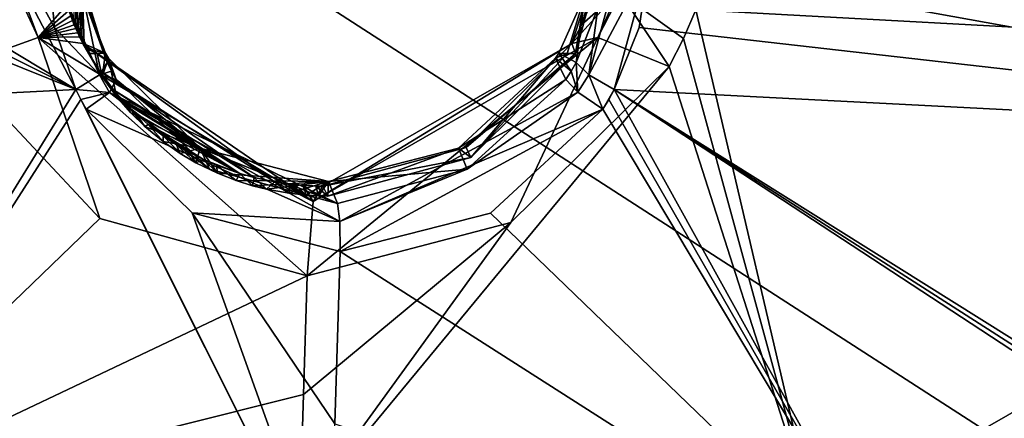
# Model space of a CAD drawing. Header units: millimetres. Extents: x -147 to 294, y -82 to 275.
# Tile 285 of 609: x 233.26 to 240.92, y 185.53 to 188.64. Entities that reach past the tile are written whole.
import ezdxf

# ---------------------------------------------------------------- set-up
doc = ezdxf.new("R2010")
doc.units = ezdxf.units.MM
doc.header["$LTSCALE"] = 67.506716
for name, color, linetype in [('1861', 7, 'CONTINUOUS'), ('1924', 7, 'CONTINUOUS'), ('1928', 7, 'CONTINUOUS'), ('1945', 7, 'CONTINUOUS'), ('1946', 7, 'CONTINUOUS'), ('1947', 7, 'CONTINUOUS'), ('1948', 7, 'CONTINUOUS'), ('1949', 7, 'CONTINUOUS'), ('1950', 7, 'CONTINUOUS'), ('1951', 7, 'CONTINUOUS'), ('1952', 7, 'CONTINUOUS'), ('1953', 7, 'CONTINUOUS'), ('1954', 7, 'CONTINUOUS'), ('1955', 7, 'CONTINUOUS'), ('1956', 7, 'CONTINUOUS'), ('1957', 7, 'CONTINUOUS'), ('1958', 7, 'CONTINUOUS'), ('1959', 7, 'CONTINUOUS'), ('1960', 7, 'CONTINUOUS'), ('1961', 7, 'CONTINUOUS'), ('1962', 7, 'CONTINUOUS'), ('1965', 7, 'CONTINUOUS'), ('2826', 7, 'CONTINUOUS'), ('3600', 7, 'CONTINUOUS'), ('3601', 7, 'CONTINUOUS'), ('3602', 7, 'CONTINUOUS'), ('3603', 7, 'CONTINUOUS'), ('3604', 7, 'CONTINUOUS'), ('3607', 7, 'CONTINUOUS'), ('751', 7, 'CONTINUOUS'), ('754', 7, 'CONTINUOUS'), ('807', 7, 'CONTINUOUS')]:
    doc.layers.add(name, color=color, linetype=linetype)

msp = doc.modelspace()

# ---------------------------------------------------------------- linework, layer by layer
at = {"layer": '1861', "linetype": 'CONTINUOUS'}
msp.add_3dface([(245.7502, 188.3189, -20.0148), (238.5149, 188.7144, -18.8636), (244.3446, 190.4868, -19.1489), (245.7502, 188.3189, -20.0148)], dxfattribs=at)
at = {"layer": '1924', "linetype": 'CONTINUOUS'}
for points in [[(231.536, 192.2161, -14.7381), (227.1408, 192.0552, -14.4735), (233.6922, 188.0924, -16.1165), (231.536, 192.2161, -14.7381)], [(233.4815, 189.0906, -15.8069), (231.536, 192.2161, -14.7381), (233.5275, 188.5759, -15.9606), (233.4815, 189.0906, -15.8069)], [(233.5275, 188.5759, -15.9606), (231.536, 192.2161, -14.7381), (233.6922, 188.0924, -16.1165), (233.5275, 188.5759, -15.9606)], [(227.1408, 192.0552, -14.4735), (227.0506, 191.4456, -14.6428), (233.6922, 188.0924, -16.1165), (227.1408, 192.0552, -14.4735)], [(227.0506, 191.4456, -14.6428), (226.7915, 190.876, -14.7917), (233.6922, 188.0924, -16.1165), (227.0506, 191.4456, -14.6428)], [(233.6922, 188.0924, -16.1165), (226.7915, 190.876, -14.7917), (225.4924, 187.6743, -15.6592), (233.6922, 188.0924, -16.1165)]]:
    msp.add_3dface(points, dxfattribs=at)
at = {"layer": '1928', "linetype": 'CONTINUOUS'}
for points in [[(233.6922, 188.0924, -16.1165), (225.4924, 187.6743, -15.6592), (231.1853, 184.0298, -17.0958), (233.6922, 188.0924, -16.1165)], [(233.7312, 188.0151, -16.1427), (233.6922, 188.0924, -16.1165), (231.1853, 184.0298, -17.0958), (233.7312, 188.0151, -16.1427)], [(235.6676, 184.1428, -17.4713), (233.7312, 188.0151, -16.1427), (231.1853, 184.0298, -17.0958), (235.6676, 184.1428, -17.4713)], [(233.7733, 187.9395, -16.1687), (233.7312, 188.0151, -16.1427), (235.6676, 184.1428, -17.4713), (233.7733, 187.9395, -16.1687)], [(234.5984, 187.1322, -16.4837), (233.7733, 187.9395, -16.1687), (235.6676, 184.1428, -17.4713), (234.5984, 187.1322, -16.4837)], [(235.75, 186.8317, -16.6889), (234.5984, 187.1322, -16.4837), (235.709, 185.4906, -17.0782), (235.75, 186.8317, -16.6889)], [(235.709, 185.4906, -17.0782), (234.5984, 187.1322, -16.4837), (235.6676, 184.1428, -17.4713), (235.709, 185.4906, -17.0782)]]:
    msp.add_3dface(points, dxfattribs=at)
at = {"layer": '1945', "linetype": 'CONTINUOUS'}
for points in [[(231.4064, 184.7015, -19.3197), (232.7735, 188.2733, -18.3847), (233.8788, 187.0892, -18.8332), (231.4064, 184.7015, -19.3197)], [(235.4933, 186.6427, -19.1263), (231.4064, 184.7015, -19.3197), (233.8788, 187.0892, -18.8332), (235.4933, 186.6427, -19.1263)], [(235.465, 185.7186, -19.3952), (231.4064, 184.7015, -19.3197), (235.4933, 186.6427, -19.1263), (235.465, 185.7186, -19.3952)], [(235.4365, 184.7913, -19.6658), (231.4064, 184.7015, -19.3197), (235.465, 185.7186, -19.3952), (235.4365, 184.7913, -19.6658)]]:
    msp.add_3dface(points, dxfattribs=at)
at = {"layer": '1946', "linetype": 'CONTINUOUS'}
for points in [[(232.7735, 188.2733, -18.3847), (233.2423, 188.8443, -18.0002), (233.4002, 188.4982, -18.1014), (232.7735, 188.2733, -18.3847)], [(233.2423, 188.8443, -18.0002), (233.2702, 188.8456, -17.9765), (233.4002, 188.4982, -18.1014), (233.2423, 188.8443, -18.0002)], [(233.2702, 188.8456, -17.9765), (233.6242, 188.7532, -17.3347), (233.4002, 188.4982, -18.1014), (233.2702, 188.8456, -17.9765)], [(233.4002, 188.4982, -18.1014), (233.6242, 188.7532, -17.3347), (233.6389, 188.7087, -17.3499), (233.4002, 188.4982, -18.1014)], [(233.6533, 188.6683, -17.3639), (233.4002, 188.4982, -18.1014), (233.6389, 188.7087, -17.3499), (233.6533, 188.6683, -17.3639)], [(233.6672, 188.6315, -17.3767), (233.4002, 188.4982, -18.1014), (233.6533, 188.6683, -17.3639), (233.6672, 188.6315, -17.3767)], [(233.6806, 188.5981, -17.3883), (233.4002, 188.4982, -18.1014), (233.6672, 188.6315, -17.3767), (233.6806, 188.5981, -17.3883)], [(233.6934, 188.5678, -17.399), (233.4002, 188.4982, -18.1014), (233.6806, 188.5981, -17.3883), (233.6934, 188.5678, -17.399)], [(233.7085, 188.5338, -17.411), (233.4002, 188.4982, -18.1014), (233.6934, 188.5678, -17.399), (233.7085, 188.5338, -17.411)], [(233.7225, 188.5037, -17.4217), (233.4002, 188.4982, -18.1014), (233.7085, 188.5338, -17.411), (233.7225, 188.5037, -17.4217)], [(233.7476, 188.4527, -17.4399), (233.4002, 188.4982, -18.1014), (233.7225, 188.5037, -17.4217), (233.7476, 188.4527, -17.4399)]]:
    msp.add_3dface(points, dxfattribs=at)
at = {"layer": '1947', "linetype": 'CONTINUOUS'}
for points in [[(233.8788, 187.0892, -18.8332), (232.7735, 188.2733, -18.3847), (233.4002, 188.4982, -18.1014), (233.8788, 187.0892, -18.8332)], [(235.4933, 186.6427, -19.1263), (233.8788, 187.0892, -18.8332), (233.4002, 188.4982, -18.1014), (235.4933, 186.6427, -19.1263)], [(235.4933, 186.6427, -19.1263), (233.4002, 188.4982, -18.1014), (235.54, 187.2199, -18.6833), (235.4933, 186.6427, -19.1263)], [(233.4002, 188.4982, -18.1014), (233.7476, 188.4527, -17.4399), (235.54, 187.2199, -18.6833), (233.4002, 188.4982, -18.1014)], [(235.54, 187.2199, -18.6833), (233.7476, 188.4527, -17.4399), (235.2386, 187.374, -17.9201), (235.54, 187.2199, -18.6833)], [(235.2386, 187.374, -17.9201), (233.7476, 188.4527, -17.4399), (233.8735, 188.2404, -17.5176), (235.2386, 187.374, -17.9201)], [(235.0803, 187.4073, -17.8926), (235.2386, 187.374, -17.9201), (233.8735, 188.2404, -17.5176), (235.0803, 187.4073, -17.8926)], [(233.9866, 188.09, -17.5748), (235.0803, 187.4073, -17.8926), (233.8735, 188.2404, -17.5176), (233.9866, 188.09, -17.5748)], [(234.9679, 187.4387, -17.8714), (235.0803, 187.4073, -17.8926), (233.9866, 188.09, -17.5748), (234.9679, 187.4387, -17.8714)], [(234.081, 187.9842, -17.6164), (234.9679, 187.4387, -17.8714), (233.9866, 188.09, -17.5748), (234.081, 187.9842, -17.6164)], [(234.1587, 187.9074, -17.6475), (234.9679, 187.4387, -17.8714), (234.081, 187.9842, -17.6164), (234.1587, 187.9074, -17.6475)], [(234.2565, 187.8215, -17.6833), (234.9679, 187.4387, -17.8714), (234.1587, 187.9074, -17.6475), (234.2565, 187.8215, -17.6833)], [(234.6854, 187.5487, -17.8092), (234.9679, 187.4387, -17.8714), (234.2565, 187.8215, -17.6833), (234.6854, 187.5487, -17.8092)], [(234.3733, 187.732, -17.7221), (234.6854, 187.5487, -17.8092), (234.2565, 187.8215, -17.6833), (234.3733, 187.732, -17.7221)], [(234.4759, 187.6635, -17.7532), (234.6854, 187.5487, -17.8092), (234.3733, 187.732, -17.7221), (234.4759, 187.6635, -17.7532)], [(234.5779, 187.6037, -17.7816), (234.6854, 187.5487, -17.8092), (234.4759, 187.6635, -17.7532), (234.5779, 187.6037, -17.7816)], [(234.7881, 187.5032, -17.8333), (234.9679, 187.4387, -17.8714), (234.6854, 187.5487, -17.8092), (234.7881, 187.5032, -17.8333)], [(235.4621, 187.3468, -17.9512), (235.54, 187.2199, -18.6833), (235.2386, 187.374, -17.9201), (235.4621, 187.3468, -17.9512)], [(235.3555, 187.3567, -17.9365), (235.4621, 187.3468, -17.9512), (235.2386, 187.374, -17.9201), (235.3555, 187.3567, -17.9365)], [(235.4015, 187.3516, -17.9417), (235.4621, 187.3468, -17.9512), (235.3555, 187.3567, -17.9365), (235.4015, 187.3516, -17.9417)], [(235.6153, 187.3413, -17.9683), (235.54, 187.2199, -18.6833), (235.4621, 187.3468, -17.9512), (235.6153, 187.3413, -17.9683)], [(235.5602, 187.3412, -17.9586), (235.6153, 187.3413, -17.9683), (235.4621, 187.3468, -17.9512), (235.5602, 187.3412, -17.9586)]]:
    msp.add_3dface(points, dxfattribs=at)
at = {"layer": '1948', "linetype": 'CONTINUOUS'}
for points in [[(235.4933, 186.6427, -19.1263), (235.54, 187.2199, -18.6833), (237.7541, 188.4982, -18.5598), (235.4933, 186.6427, -19.1263)], [(237.0774, 187.0579, -19.1787), (235.4933, 186.6427, -19.1263), (237.7541, 188.4982, -18.5598), (237.0774, 187.0579, -19.1787)], [(237.7541, 188.4982, -18.5598), (235.54, 187.2199, -18.6833), (237.552, 188.4527, -17.8405), (237.7541, 188.4982, -18.5598)], [(238.3079, 188.2733, -18.9675), (237.0774, 187.0579, -19.1787), (237.7541, 188.4982, -18.5598), (238.3079, 188.2733, -18.9675)], [(235.54, 187.2199, -18.6833), (235.6153, 187.3413, -17.9683), (237.552, 188.4527, -17.8405), (235.54, 187.2199, -18.6833)], [(237.552, 188.4527, -17.8405), (235.6153, 187.3413, -17.9683), (236.7289, 187.6413, -17.9973), (237.552, 188.4527, -17.8405)]]:
    msp.add_3dface(points, dxfattribs=at)
at = {"layer": '1949', "linetype": 'CONTINUOUS'}
for points in [[(238.42, 188.4896, -18.9178), (238.5149, 188.7144, -18.8636), (239.452, 184.7014, -20.1669), (238.42, 188.4896, -18.9178)], [(238.5149, 188.7144, -18.8636), (245.7502, 188.3189, -20.0148), (239.452, 184.7014, -20.1669), (238.5149, 188.7144, -18.8636)], [(238.3079, 188.2733, -18.9675), (238.42, 188.4896, -18.9178), (239.452, 184.7014, -20.1669), (238.3079, 188.2733, -18.9675)], [(235.4365, 184.7913, -19.6658), (237.0774, 187.0579, -19.1787), (238.3079, 188.2733, -18.9675), (235.4365, 184.7913, -19.6658)], [(235.4365, 184.7913, -19.6658), (238.3079, 188.2733, -18.9675), (239.452, 184.7014, -20.1669), (235.4365, 184.7913, -19.6658)], [(239.452, 184.7014, -20.1669), (245.7502, 188.3189, -20.0148), (243.4507, 184.4308, -20.8233), (239.452, 184.7014, -20.1669)], [(235.4365, 184.7913, -19.6658), (235.465, 185.7186, -19.3952), (237.0774, 187.0579, -19.1787), (235.4365, 184.7913, -19.6658)], [(235.465, 185.7186, -19.3952), (235.4933, 186.6427, -19.1263), (237.0774, 187.0579, -19.1787), (235.465, 185.7186, -19.3952)]]:
    msp.add_3dface(points, dxfattribs=at)
at = {"layer": '1950', "linetype": 'CONTINUOUS'}
for points in [[(237.9072, 188.8456, -18.4648), (237.7541, 188.4982, -18.5598), (237.552, 188.4527, -17.8405), (237.9072, 188.8456, -18.4648)], [(237.9072, 188.8456, -18.4648), (237.552, 188.4527, -17.8405), (237.6293, 188.6003, -17.8035), (237.9072, 188.8456, -18.4648)], [(237.6946, 188.7532, -17.7633), (237.9072, 188.8456, -18.4648), (237.6293, 188.6003, -17.8035), (237.6946, 188.7532, -17.7633)], [(237.9072, 188.8456, -18.4648), (237.9295, 188.8443, -18.4937), (237.7541, 188.4982, -18.5598), (237.9072, 188.8456, -18.4648)], [(237.9295, 188.8443, -18.4937), (238.3079, 188.2733, -18.9675), (237.7541, 188.4982, -18.5598), (237.9295, 188.8443, -18.4937)], [(237.9295, 188.8443, -18.4937), (238.5149, 188.7144, -18.8636), (238.42, 188.4896, -18.9178), (237.9295, 188.8443, -18.4937)], [(238.3079, 188.2733, -18.9675), (237.9295, 188.8443, -18.4937), (238.42, 188.4896, -18.9178), (238.3079, 188.2733, -18.9675)]]:
    msp.add_3dface(points, dxfattribs=at)
at = {"layer": '1951', "linetype": 'CONTINUOUS'}
for points in [[(237.6293, 188.6003, -17.8035), (237.552, 188.4527, -17.8405), (237.8541, 189.3921, -17.2241), (237.6293, 188.6003, -17.8035)], [(237.8541, 189.3921, -17.2241), (237.552, 188.4527, -17.8405), (237.5806, 188.3738, -17.4887), (237.8541, 189.3921, -17.2241)], [(237.6946, 188.7532, -17.7633), (237.6293, 188.6003, -17.8035), (237.8541, 189.3921, -17.2241), (237.6946, 188.7532, -17.7633)]]:
    msp.add_3dface(points, dxfattribs=at)
at = {"layer": '1952', "linetype": 'CONTINUOUS'}
for points in [[(233.6533, 188.6683, -17.3639), (233.6389, 188.7087, -17.3499), (233.694, 188.6042, -17.0135), (233.6533, 188.6683, -17.3639)], [(233.694, 188.6042, -17.0135), (233.6389, 188.7087, -17.3499), (233.6804, 188.643, -17.0009), (233.694, 188.6042, -17.0135)], [(233.6672, 188.6315, -17.3767), (233.6533, 188.6683, -17.3639), (233.7084, 188.5654, -17.0261), (233.6672, 188.6315, -17.3767)], [(233.7084, 188.5654, -17.0261), (233.6533, 188.6683, -17.3639), (233.694, 188.6042, -17.0135), (233.7084, 188.5654, -17.0261)], [(233.6806, 188.5981, -17.3883), (233.6672, 188.6315, -17.3767), (233.7237, 188.5268, -17.0388), (233.6806, 188.5981, -17.3883)], [(233.7237, 188.5268, -17.0388), (233.6672, 188.6315, -17.3767), (233.7084, 188.5654, -17.0261), (233.7237, 188.5268, -17.0388)], [(233.6934, 188.5678, -17.399), (233.6806, 188.5981, -17.3883), (233.7397, 188.4884, -17.0515), (233.6934, 188.5678, -17.399)], [(233.7397, 188.4884, -17.0515), (233.6806, 188.5981, -17.3883), (233.7237, 188.5268, -17.0388), (233.7397, 188.4884, -17.0515)], [(233.7085, 188.5338, -17.411), (233.6934, 188.5678, -17.399), (233.7397, 188.4884, -17.0515), (233.7085, 188.5338, -17.411)], [(233.7225, 188.5037, -17.4217), (233.7085, 188.5338, -17.411), (233.7567, 188.45, -17.0642), (233.7225, 188.5037, -17.4217)], [(233.7567, 188.45, -17.0642), (233.7085, 188.5338, -17.411), (233.7397, 188.4884, -17.0515), (233.7567, 188.45, -17.0642)], [(233.7476, 188.4527, -17.4399), (233.7225, 188.5037, -17.4217), (233.7744, 188.4118, -17.077), (233.7476, 188.4527, -17.4399)], [(233.7744, 188.4118, -17.077), (233.7225, 188.5037, -17.4217), (233.7567, 188.45, -17.0642), (233.7744, 188.4118, -17.077)], [(233.7929, 188.3738, -17.0898), (233.7476, 188.4527, -17.4399), (233.7744, 188.4118, -17.077), (233.7929, 188.3738, -17.0898)]]:
    msp.add_3dface(points, dxfattribs=at)
at = {"layer": '1953', "linetype": 'CONTINUOUS'}
for points in [[(233.8735, 188.2404, -17.5176), (233.7476, 188.4527, -17.4399), (233.8983, 188.1922, -17.1527), (233.8735, 188.2404, -17.5176)], [(233.7476, 188.4527, -17.4399), (233.7929, 188.3738, -17.0898), (233.8983, 188.1922, -17.1527), (233.7476, 188.4527, -17.4399)], [(233.9866, 188.09, -17.5748), (233.8735, 188.2404, -17.5176), (234.0088, 188.0395, -17.2078), (233.9866, 188.09, -17.5748)], [(234.0088, 188.0395, -17.2078), (233.8735, 188.2404, -17.5176), (233.8983, 188.1922, -17.1527), (234.0088, 188.0395, -17.2078)], [(234.081, 187.9842, -17.6164), (233.9866, 188.09, -17.5748), (234.1204, 187.9113, -17.2559), (234.081, 187.9842, -17.6164)], [(234.1204, 187.9113, -17.2559), (233.9866, 188.09, -17.5748), (234.0088, 188.0395, -17.2078), (234.1204, 187.9113, -17.2559)], [(234.1587, 187.9074, -17.6475), (234.081, 187.9842, -17.6164), (234.2304, 187.804, -17.2978), (234.1587, 187.9074, -17.6475)], [(234.2304, 187.804, -17.2978), (234.081, 187.9842, -17.6164), (234.1204, 187.9113, -17.2559), (234.2304, 187.804, -17.2978)], [(234.2565, 187.8215, -17.6833), (234.1587, 187.9074, -17.6475), (234.2304, 187.804, -17.2978), (234.2565, 187.8215, -17.6833)], [(234.3715, 187.6874, -17.3456), (234.2565, 187.8215, -17.6833), (234.2304, 187.804, -17.2978), (234.3715, 187.6874, -17.3456)], [(234.3733, 187.732, -17.7221), (234.2565, 187.8215, -17.6833), (234.3715, 187.6874, -17.3456), (234.3733, 187.732, -17.7221)], [(234.5041, 187.5952, -17.3855), (234.3733, 187.732, -17.7221), (234.3715, 187.6874, -17.3456), (234.5041, 187.5952, -17.3855)], [(234.4759, 187.6635, -17.7532), (234.3733, 187.732, -17.7221), (234.5041, 187.5952, -17.3855), (234.4759, 187.6635, -17.7532)], [(234.5779, 187.6037, -17.7816), (234.4759, 187.6635, -17.7532), (234.6272, 187.5225, -17.419), (234.5779, 187.6037, -17.7816)], [(234.6272, 187.5225, -17.419), (234.4759, 187.6635, -17.7532), (234.5041, 187.5952, -17.3855), (234.6272, 187.5225, -17.419)], [(234.6854, 187.5487, -17.8092), (234.5779, 187.6037, -17.7816), (234.6272, 187.5225, -17.419), (234.6854, 187.5487, -17.8092)], [(234.7939, 187.441, -17.4594), (234.6854, 187.5487, -17.8092), (234.6272, 187.5225, -17.419), (234.7939, 187.441, -17.4594)], [(234.7881, 187.5032, -17.8333), (234.6854, 187.5487, -17.8092), (234.7939, 187.441, -17.4594), (234.7881, 187.5032, -17.8333)], [(234.9679, 187.4387, -17.8714), (234.7881, 187.5032, -17.8333), (234.9398, 187.384, -17.4908), (234.9679, 187.4387, -17.8714)], [(234.9398, 187.384, -17.4908), (234.7881, 187.5032, -17.8333), (234.7939, 187.441, -17.4594), (234.9398, 187.384, -17.4908)], [(235.0665, 187.3443, -17.5152), (234.9679, 187.4387, -17.8714), (234.9398, 187.384, -17.4908), (235.0665, 187.3443, -17.5152)], [(235.0803, 187.4073, -17.8926), (234.9679, 187.4387, -17.8714), (235.0665, 187.3443, -17.5152), (235.0803, 187.4073, -17.8926)], [(235.1762, 187.3167, -17.5345), (235.0803, 187.4073, -17.8926), (235.0665, 187.3443, -17.5152), (235.1762, 187.3167, -17.5345)], [(235.2386, 187.374, -17.9201), (235.0803, 187.4073, -17.8926), (235.1762, 187.3167, -17.5345), (235.2386, 187.374, -17.9201)], [(235.3524, 187.2848, -17.562), (235.2386, 187.374, -17.9201), (235.1762, 187.3167, -17.5345), (235.3524, 187.2848, -17.562)], [(235.3555, 187.3567, -17.9365), (235.2386, 187.374, -17.9201), (235.3524, 187.2848, -17.562), (235.3555, 187.3567, -17.9365)], [(235.4837, 187.2705, -17.5798), (235.3555, 187.3567, -17.9365), (235.3524, 187.2848, -17.562), (235.4837, 187.2705, -17.5798)], [(235.4015, 187.3516, -17.9417), (235.3555, 187.3567, -17.9365), (235.4837, 187.2705, -17.5798), (235.4015, 187.3516, -17.9417)], [(235.4621, 187.3468, -17.9512), (235.4015, 187.3516, -17.9417), (235.4837, 187.2705, -17.5798), (235.4621, 187.3468, -17.9512)], [(235.5602, 187.3412, -17.9586), (235.4621, 187.3468, -17.9512), (235.5795, 187.2651, -17.5915), (235.5602, 187.3412, -17.9586)], [(235.5795, 187.2651, -17.5915), (235.4621, 187.3468, -17.9512), (235.4837, 187.2705, -17.5798), (235.5795, 187.2651, -17.5915)], [(235.6153, 187.3413, -17.9683), (235.5602, 187.3412, -17.9586), (235.6541, 187.2638, -17.5996), (235.6153, 187.3413, -17.9683)], [(235.6541, 187.2638, -17.5996), (235.5602, 187.3412, -17.9586), (235.5795, 187.2651, -17.5915), (235.6541, 187.2638, -17.5996)]]:
    msp.add_3dface(points, dxfattribs=at)
at = {"layer": '1954', "linetype": 'CONTINUOUS'}
for points in [[(237.552, 188.4527, -17.8405), (236.7289, 187.6413, -17.9973), (237.5806, 188.3738, -17.4887), (237.552, 188.4527, -17.8405)], [(237.5806, 188.3738, -17.4887), (236.7289, 187.6413, -17.9973), (236.765, 187.5649, -17.6323), (237.5806, 188.3738, -17.4887)], [(236.7289, 187.6413, -17.9973), (235.6153, 187.3413, -17.9683), (236.765, 187.5649, -17.6323), (236.7289, 187.6413, -17.9973)], [(235.6153, 187.3413, -17.9683), (235.6541, 187.2638, -17.5996), (236.765, 187.5649, -17.6323), (235.6153, 187.3413, -17.9683)]]:
    msp.add_3dface(points, dxfattribs=at)
at = {"layer": '1955', "linetype": 'CONTINUOUS'}
for points in [[(237.5806, 188.3738, -17.4887), (236.765, 187.5649, -17.6323), (237.5149, 188.3748, -17.4808), (237.5806, 188.3738, -17.4887)], [(237.5149, 188.3748, -17.4808), (236.765, 187.5649, -17.6323), (237.4247, 188.3366, -17.4815), (237.5149, 188.3748, -17.4808)], [(237.4491, 188.3758, -17.4729), (237.5149, 188.3748, -17.4808), (237.4247, 188.3366, -17.4815), (237.4491, 188.3758, -17.4729)], [(237.4247, 188.3366, -17.4815), (236.765, 187.5649, -17.6323), (236.671, 187.6367, -17.6006), (237.4247, 188.3366, -17.4815)], [(236.765, 187.5649, -17.6323), (235.6541, 187.2638, -17.5996), (236.671, 187.6367, -17.6006), (236.765, 187.5649, -17.6323)], [(236.671, 187.6367, -17.6006), (235.6541, 187.2638, -17.5996), (235.6575, 187.3768, -17.567), (236.671, 187.6367, -17.6006)]]:
    msp.add_3dface(points, dxfattribs=at)
at = {"layer": '1956', "linetype": 'CONTINUOUS'}
for points in [[(237.8541, 189.3921, -17.2241), (237.5806, 188.3738, -17.4887), (237.7371, 189.334, -17.2273), (237.8541, 189.3921, -17.2241)], [(237.7371, 189.334, -17.2273), (237.5806, 188.3738, -17.4887), (237.6553, 188.8357, -17.3627), (237.7371, 189.334, -17.2273)], [(237.5149, 188.3748, -17.4808), (237.4491, 188.3758, -17.4729), (237.6553, 188.8357, -17.3627), (237.5149, 188.3748, -17.4808)], [(237.5806, 188.3738, -17.4887), (237.5149, 188.3748, -17.4808), (237.6553, 188.8357, -17.3627), (237.5806, 188.3738, -17.4887)]]:
    msp.add_3dface(points, dxfattribs=at)
at = {"layer": '1957', "linetype": 'CONTINUOUS'}
for points in [[(233.694, 188.6042, -17.0135), (233.6804, 188.643, -17.0009), (233.6886, 189.9367, -16.6265), (233.694, 188.6042, -17.0135)], [(233.694, 188.6042, -17.0135), (233.6886, 189.9367, -16.6265), (233.6944, 189.334, -16.8016), (233.694, 188.6042, -17.0135)], [(233.7084, 188.5654, -17.0261), (233.694, 188.6042, -17.0135), (233.6944, 189.334, -16.8016), (233.7084, 188.5654, -17.0261)], [(233.7461, 188.836, -16.951), (233.7084, 188.5654, -17.0261), (233.6944, 189.334, -16.8016), (233.7461, 188.836, -16.951)], [(233.7237, 188.5268, -17.0388), (233.7084, 188.5654, -17.0261), (233.7461, 188.836, -16.951), (233.7237, 188.5268, -17.0388)], [(233.7397, 188.4884, -17.0515), (233.7237, 188.5268, -17.0388), (233.7461, 188.836, -16.951), (233.7397, 188.4884, -17.0515)], [(233.7567, 188.45, -17.0642), (233.7397, 188.4884, -17.0515), (233.7461, 188.836, -16.951), (233.7567, 188.45, -17.0642)], [(233.9248, 188.3758, -17.1018), (233.7567, 188.45, -17.0642), (233.7461, 188.836, -16.951), (233.9248, 188.3758, -17.1018)], [(233.7744, 188.4118, -17.077), (233.7567, 188.45, -17.0642), (233.9248, 188.3758, -17.1018), (233.7744, 188.4118, -17.077)], [(233.7929, 188.3738, -17.0898), (233.7744, 188.4118, -17.077), (233.8589, 188.3748, -17.0958), (233.7929, 188.3738, -17.0898)], [(233.8589, 188.3748, -17.0958), (233.7744, 188.4118, -17.077), (233.9248, 188.3758, -17.1018), (233.8589, 188.3748, -17.0958)]]:
    msp.add_3dface(points, dxfattribs=at)
at = {"layer": '1958', "linetype": 'CONTINUOUS'}
for points in [[(233.8983, 188.1922, -17.1527), (233.7929, 188.3738, -17.0898), (233.8589, 188.3748, -17.0958), (233.8983, 188.1922, -17.1527)], [(233.8983, 188.1922, -17.1527), (233.8589, 188.3748, -17.0958), (233.9248, 188.3758, -17.1018), (233.8983, 188.1922, -17.1527)], [(233.947, 188.3366, -17.1153), (233.8983, 188.1922, -17.1527), (233.9248, 188.3758, -17.1018), (233.947, 188.3366, -17.1153)], [(234.0088, 188.0395, -17.2078), (233.8983, 188.1922, -17.1527), (233.947, 188.3366, -17.1153), (234.0088, 188.0395, -17.2078)], [(234.6593, 187.6367, -17.3888), (234.0088, 188.0395, -17.2078), (233.947, 188.3366, -17.1153), (234.6593, 187.6367, -17.3888)], [(234.1204, 187.9113, -17.2559), (234.0088, 188.0395, -17.2078), (234.6593, 187.6367, -17.3888), (234.1204, 187.9113, -17.2559)], [(234.2304, 187.804, -17.2978), (234.1204, 187.9113, -17.2559), (234.6593, 187.6367, -17.3888), (234.2304, 187.804, -17.2978)], [(234.3715, 187.6874, -17.3456), (234.2304, 187.804, -17.2978), (234.6593, 187.6367, -17.3888), (234.3715, 187.6874, -17.3456)], [(234.5041, 187.5952, -17.3855), (234.3715, 187.6874, -17.3456), (234.6593, 187.6367, -17.3888), (234.5041, 187.5952, -17.3855)], [(234.6272, 187.5225, -17.419), (234.5041, 187.5952, -17.3855), (234.6593, 187.6367, -17.3888), (234.6272, 187.5225, -17.419)], [(234.7939, 187.441, -17.4594), (234.6272, 187.5225, -17.419), (234.6593, 187.6367, -17.3888), (234.7939, 187.441, -17.4594)], [(235.6575, 187.3768, -17.567), (234.7939, 187.441, -17.4594), (234.6593, 187.6367, -17.3888), (235.6575, 187.3768, -17.567)], [(234.9398, 187.384, -17.4908), (234.7939, 187.441, -17.4594), (235.6575, 187.3768, -17.567), (234.9398, 187.384, -17.4908)], [(235.0665, 187.3443, -17.5152), (234.9398, 187.384, -17.4908), (235.6575, 187.3768, -17.567), (235.0665, 187.3443, -17.5152)], [(235.1762, 187.3167, -17.5345), (235.0665, 187.3443, -17.5152), (235.6575, 187.3768, -17.567), (235.1762, 187.3167, -17.5345)], [(235.3524, 187.2848, -17.562), (235.1762, 187.3167, -17.5345), (235.6575, 187.3768, -17.567), (235.3524, 187.2848, -17.562)], [(235.4837, 187.2705, -17.5798), (235.3524, 187.2848, -17.562), (235.6575, 187.3768, -17.567), (235.4837, 187.2705, -17.5798)], [(235.5795, 187.2651, -17.5915), (235.4837, 187.2705, -17.5798), (235.6575, 187.3768, -17.567), (235.5795, 187.2651, -17.5915)], [(235.6541, 187.2638, -17.5996), (235.5795, 187.2651, -17.5915), (235.6575, 187.3768, -17.567), (235.6541, 187.2638, -17.5996)]]:
    msp.add_3dface(points, dxfattribs=at)
at = {"layer": '1959', "linetype": 'CONTINUOUS'}
for points in [[(234.6593, 187.6367, -17.3888), (233.947, 188.3366, -17.1153), (234.0073, 188.1705, -16.4425), (234.6593, 187.6367, -17.3888)], [(234.7337, 187.4734, -16.7209), (234.6593, 187.6367, -17.3888), (234.0073, 188.1705, -16.4425), (234.7337, 187.4734, -16.7209)], [(235.6575, 187.3768, -17.567), (234.6593, 187.6367, -17.3888), (235.7276, 187.2062, -16.9017), (235.6575, 187.3768, -17.567)], [(235.7276, 187.2062, -16.9017), (234.6593, 187.6367, -17.3888), (234.7337, 187.4734, -16.7209), (235.7276, 187.2062, -16.9017)]]:
    msp.add_3dface(points, dxfattribs=at)
at = {"layer": '1960', "linetype": 'CONTINUOUS'}
for points in [[(234.7337, 187.4734, -16.7209), (234.0073, 188.1705, -16.4425), (233.954, 188.0709, -16.2444), (234.7337, 187.4734, -16.7209)], [(233.954, 188.0709, -16.2444), (233.7733, 187.9395, -16.1687), (235.7471, 187.0643, -16.7163), (233.954, 188.0709, -16.2444)], [(235.7276, 187.2062, -16.9017), (234.7337, 187.4734, -16.7209), (233.954, 188.0709, -16.2444), (235.7276, 187.2062, -16.9017)], [(235.7276, 187.2062, -16.9017), (233.954, 188.0709, -16.2444), (235.7471, 187.0643, -16.7163), (235.7276, 187.2062, -16.9017)], [(233.7733, 187.9395, -16.1687), (234.5984, 187.1322, -16.4837), (235.7471, 187.0643, -16.7163), (233.7733, 187.9395, -16.1687)], [(234.5984, 187.1322, -16.4837), (235.75, 186.8317, -16.6889), (235.7471, 187.0643, -16.7163), (234.5984, 187.1322, -16.4837)]]:
    msp.add_3dface(points, dxfattribs=at)
at = {"layer": '1961', "linetype": 'CONTINUOUS'}
for points in [[(233.9369, 188.3034, -16.3963), (233.8779, 188.2072, -16.194), (233.9708, 188.2362, -16.4195), (233.9369, 188.3034, -16.3963)], [(233.6922, 188.0924, -16.1165), (233.954, 188.0709, -16.2444), (233.8779, 188.2072, -16.194), (233.6922, 188.0924, -16.1165)], [(233.8779, 188.2072, -16.194), (234.0073, 188.1705, -16.4425), (233.9708, 188.2362, -16.4195), (233.8779, 188.2072, -16.194)], [(233.954, 188.0709, -16.2444), (234.0073, 188.1705, -16.4425), (233.8779, 188.2072, -16.194), (233.954, 188.0709, -16.2444)], [(233.6922, 188.0924, -16.1165), (233.7312, 188.0151, -16.1427), (233.954, 188.0709, -16.2444), (233.6922, 188.0924, -16.1165)], [(233.7312, 188.0151, -16.1427), (233.7733, 187.9395, -16.1687), (233.954, 188.0709, -16.2444), (233.7312, 188.0151, -16.1427)]]:
    msp.add_3dface(points, dxfattribs=at)
at = {"layer": '1962', "linetype": 'CONTINUOUS'}
for points in [[(233.4815, 189.0906, -15.8069), (233.8779, 188.2072, -16.194), (233.687, 189.1149, -15.9132), (233.4815, 189.0906, -15.8069)], [(233.8779, 188.2072, -16.194), (233.9369, 188.3034, -16.3963), (233.687, 189.1149, -15.9132), (233.8779, 188.2072, -16.194)], [(233.687, 189.1149, -15.9132), (233.9369, 188.3034, -16.3963), (233.7932, 188.7279, -16.2564), (233.687, 189.1149, -15.9132)], [(233.4815, 189.0906, -15.8069), (233.5275, 188.5759, -15.9606), (233.8779, 188.2072, -16.194), (233.4815, 189.0906, -15.8069)], [(233.5275, 188.5759, -15.9606), (233.6922, 188.0924, -16.1165), (233.8779, 188.2072, -16.194), (233.5275, 188.5759, -15.9606)]]:
    msp.add_3dface(points, dxfattribs=at)
at = {"layer": '1965', "linetype": 'CONTINUOUS'}
for points in [[(238.1525, 189.0906, -16.2988), (245.9897, 187.6749, -17.8169), (240.2786, 192.2161, -15.6587), (238.1525, 189.0906, -16.2988)], [(240.2786, 192.2161, -15.6587), (245.9897, 187.6749, -17.8169), (244.9072, 190.876, -16.6993), (240.2786, 192.2161, -15.6587)], [(245.9897, 187.6749, -17.8169), (238.1525, 189.0906, -16.2988), (238.0754, 188.5759, -16.4395), (245.9897, 187.6749, -17.8169)], [(237.8818, 188.0924, -16.5577), (245.9897, 187.6749, -17.8169), (238.0754, 188.5759, -16.4395), (237.8818, 188.0924, -16.5577)]]:
    msp.add_3dface(points, dxfattribs=at)
at = {"layer": '2826', "linetype": 'CONTINUOUS'}
for points in [[(240.1298, 184.0298, -18.0377), (237.8818, 188.0924, -16.5577), (237.8382, 188.0151, -16.5751), (240.1298, 184.0298, -18.0377)], [(245.9897, 187.6749, -17.8169), (237.8818, 188.0924, -16.5577), (244.6975, 183.8167, -18.7769), (245.9897, 187.6749, -17.8169)], [(244.6975, 183.8167, -18.7769), (237.8818, 188.0924, -16.5577), (244.6441, 183.7536, -18.7875), (244.6975, 183.8167, -18.7769)], [(244.6441, 183.7536, -18.7875), (237.8818, 188.0924, -16.5577), (244.5929, 183.6887, -18.7991), (244.6441, 183.7536, -18.7875)], [(244.5929, 183.6887, -18.7991), (237.8818, 188.0924, -16.5577), (240.1298, 184.0298, -18.0377), (244.5929, 183.6887, -18.7991)], [(237.7917, 187.9395, -16.5918), (240.1298, 184.0298, -18.0377), (237.8382, 188.0151, -16.5751), (237.7917, 187.9395, -16.5918)], [(236.9196, 187.1308, -16.7285), (240.1298, 184.0298, -18.0377), (237.7917, 187.9395, -16.5918), (236.9196, 187.1308, -16.7285)], [(235.75, 186.8317, -16.6889), (240.1298, 184.0298, -18.0377), (236.9196, 187.1308, -16.7285), (235.75, 186.8317, -16.6889)], [(235.75, 186.8317, -16.6889), (235.709, 185.4906, -17.0782), (240.1298, 184.0298, -18.0377), (235.75, 186.8317, -16.6889)]]:
    msp.add_3dface(points, dxfattribs=at)
at = {"layer": '3600', "linetype": 'CONTINUOUS'}
for points in [[(237.5057, 188.1705, -16.8109), (236.7378, 187.4725, -16.9321), (237.5982, 188.0717, -16.6289), (237.5057, 188.1705, -16.8109)], [(235.7471, 187.0643, -16.7163), (237.7917, 187.9395, -16.5918), (237.5982, 188.0717, -16.6289), (235.7471, 187.0643, -16.7163)], [(236.7378, 187.4725, -16.9321), (235.7471, 187.0643, -16.7163), (237.5982, 188.0717, -16.6289), (236.7378, 187.4725, -16.9321)], [(235.7471, 187.0643, -16.7163), (235.75, 186.8317, -16.6889), (237.7917, 187.9395, -16.5918), (235.7471, 187.0643, -16.7163)], [(235.75, 186.8317, -16.6889), (236.9196, 187.1308, -16.7285), (237.7917, 187.9395, -16.5918), (235.75, 186.8317, -16.6889)], [(235.7276, 187.2062, -16.9017), (235.7471, 187.0643, -16.7163), (236.7378, 187.4725, -16.9321), (235.7276, 187.2062, -16.9017)]]:
    msp.add_3dface(points, dxfattribs=at)
at = {"layer": '3601', "linetype": 'CONTINUOUS'}
for points in [[(237.4247, 188.3366, -17.4815), (236.671, 187.6367, -17.6006), (237.5057, 188.1705, -16.8109), (237.4247, 188.3366, -17.4815)], [(236.671, 187.6367, -17.6006), (236.7378, 187.4725, -16.9321), (237.5057, 188.1705, -16.8109), (236.671, 187.6367, -17.6006)], [(236.671, 187.6367, -17.6006), (235.6575, 187.3768, -17.567), (236.7378, 187.4725, -16.9321), (236.671, 187.6367, -17.6006)], [(235.6575, 187.3768, -17.567), (235.7276, 187.2062, -16.9017), (236.7378, 187.4725, -16.9321), (235.6575, 187.3768, -17.567)]]:
    msp.add_3dface(points, dxfattribs=at)
at = {"layer": '3602', "linetype": 'CONTINUOUS'}
for points in [[(237.6553, 188.8357, -17.3627), (237.4491, 188.3758, -17.4729), (237.584, 188.3035, -16.7803), (237.6553, 188.8357, -17.3627)], [(237.7537, 188.7279, -16.6734), (237.6553, 188.8357, -17.3627), (237.584, 188.3035, -16.7803), (237.7537, 188.7279, -16.6734)], [(237.4491, 188.3758, -17.4729), (237.4247, 188.3366, -17.4815), (237.5463, 188.2362, -16.796), (237.4491, 188.3758, -17.4729)], [(237.584, 188.3035, -16.7803), (237.4491, 188.3758, -17.4729), (237.5463, 188.2362, -16.796), (237.584, 188.3035, -16.7803)], [(237.4247, 188.3366, -17.4815), (237.5057, 188.1705, -16.8109), (237.5463, 188.2362, -16.796), (237.4247, 188.3366, -17.4815)]]:
    msp.add_3dface(points, dxfattribs=at)
at = {"layer": '3603', "linetype": 'CONTINUOUS'}
for points in [[(238.1525, 189.0906, -16.2988), (237.9289, 189.115, -16.3602), (237.6841, 188.2072, -16.5948), (238.1525, 189.0906, -16.2988)], [(237.9289, 189.115, -16.3602), (237.7537, 188.7279, -16.6734), (237.6841, 188.2072, -16.5948), (237.9289, 189.115, -16.3602)], [(237.8818, 188.0924, -16.5577), (238.1525, 189.0906, -16.2988), (237.6841, 188.2072, -16.5948), (237.8818, 188.0924, -16.5577)], [(238.1525, 189.0906, -16.2988), (237.8818, 188.0924, -16.5577), (238.0754, 188.5759, -16.4395), (238.1525, 189.0906, -16.2988)], [(237.7537, 188.7279, -16.6734), (237.584, 188.3035, -16.7803), (237.6841, 188.2072, -16.5948), (237.7537, 188.7279, -16.6734)]]:
    msp.add_3dface(points, dxfattribs=at)
at = {"layer": '3604', "linetype": 'CONTINUOUS'}
for points in [[(237.5982, 188.0717, -16.6289), (237.584, 188.3035, -16.7803), (237.5463, 188.2362, -16.796), (237.5982, 188.0717, -16.6289)], [(237.584, 188.3035, -16.7803), (237.5982, 188.0717, -16.6289), (237.6841, 188.2072, -16.5948), (237.584, 188.3035, -16.7803)], [(237.5057, 188.1705, -16.8109), (237.5982, 188.0717, -16.6289), (237.5463, 188.2362, -16.796), (237.5057, 188.1705, -16.8109)], [(237.5982, 188.0717, -16.6289), (237.7917, 187.9395, -16.5918), (237.6841, 188.2072, -16.5948), (237.5982, 188.0717, -16.6289)], [(237.7917, 187.9395, -16.5918), (237.8818, 188.0924, -16.5577), (237.6841, 188.2072, -16.5948), (237.7917, 187.9395, -16.5918)], [(237.8818, 188.0924, -16.5577), (237.7917, 187.9395, -16.5918), (237.8382, 188.0151, -16.5751), (237.8818, 188.0924, -16.5577)]]:
    msp.add_3dface(points, dxfattribs=at)
at = {"layer": '3607', "linetype": 'CONTINUOUS'}
for points in [[(233.9248, 188.3758, -17.1018), (233.7461, 188.836, -16.951), (233.9708, 188.2362, -16.4195), (233.9248, 188.3758, -17.1018)], [(233.7461, 188.836, -16.951), (233.9369, 188.3034, -16.3963), (233.9708, 188.2362, -16.4195), (233.7461, 188.836, -16.951)], [(233.9369, 188.3034, -16.3963), (233.7461, 188.836, -16.951), (233.7932, 188.7279, -16.2564), (233.9369, 188.3034, -16.3963)], [(234.0073, 188.1705, -16.4425), (233.9248, 188.3758, -17.1018), (233.9708, 188.2362, -16.4195), (234.0073, 188.1705, -16.4425)], [(233.947, 188.3366, -17.1153), (233.9248, 188.3758, -17.1018), (234.0073, 188.1705, -16.4425), (233.947, 188.3366, -17.1153)]]:
    msp.add_3dface(points, dxfattribs=at)
at = {"layer": '751', "linetype": 'CONTINUOUS'}
for points in [[(232.317, 180.3264, -49.292), (232.5161, 191.0117, -47.4006), (256.1637, 187.6719, -49.125), (232.317, 180.3264, -49.292)], [(232.1514, 169.8574, -50.8643), (232.317, 180.3264, -49.292), (256.1637, 187.6719, -49.125), (232.1514, 169.8574, -50.8643)], [(249.1904, 168.567, -51.6094), (232.1514, 169.8574, -50.8643), (256.1637, 187.6719, -49.125), (249.1904, 168.567, -51.6094)]]:
    msp.add_3dface(points, dxfattribs=at)
at = {"layer": '754', "linetype": 'CONTINUOUS'}
msp.add_3dface([(256.1637, 187.6719, -49.125), (232.5161, 191.0117, -47.4006), (259.9495, 198.0206, -47.2371), (256.1637, 187.6719, -49.125)], dxfattribs=at)
at = {"layer": '807', "linetype": 'CONTINUOUS'}
for points in [[(232.7219, 190.6383, -45.4466), (232.5324, 180.5112, -47.2455), (251.8813, 178.2578, -48.5114), (232.7219, 190.6383, -45.4466)], [(232.7219, 190.6383, -45.4466), (251.8813, 178.2578, -48.5114), (245.505, 189.6732, -46.5619), (232.7219, 190.6383, -45.4466)]]:
    msp.add_3dface(points, dxfattribs=at)

doc.saveas('drawing.dxf')
